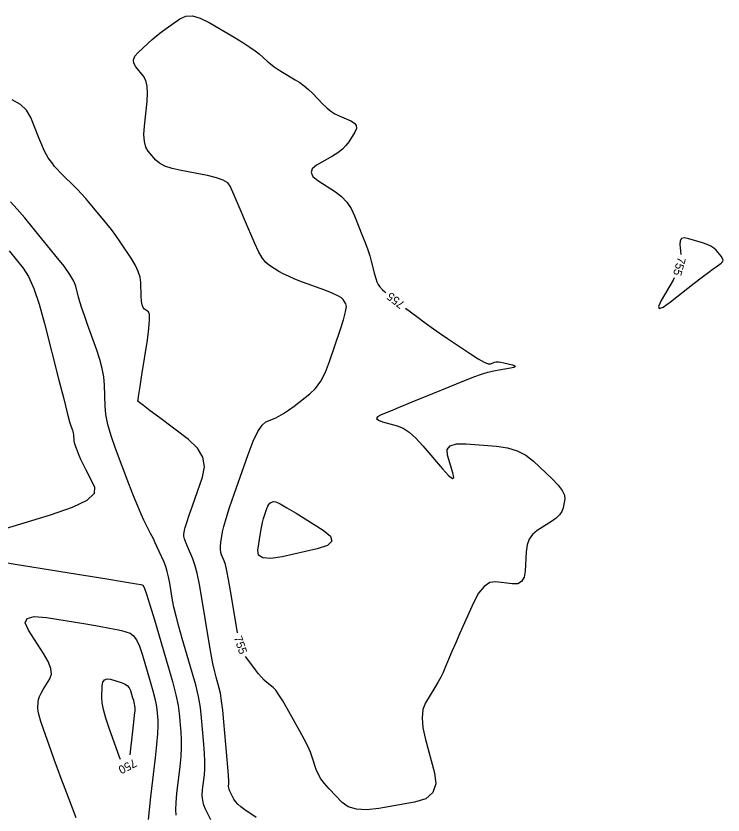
# Model space of a CAD drawing. Extents: x 2082232 to 2083549, y 592624 to 593832.
# Drawn here: x 2082562.9 to 2082622.6, y 592824.4 to 592891.8 of the extents above; entities that cross this region are included whole.
import ezdxf

# ---------------------------------------------------------------- set-up
doc = ezdxf.new("R2010")
doc.units = 0
doc.layers.add('DT_X_Contour_Major', color=7, linetype='Continuous')
doc.layers.add('DT_X_Contour_Minor', color=7, linetype='Continuous')

msp = doc.modelspace()

# ---------------------------------------------------------------- linework, layer by layer
at = {"layer": 'DT_X_Contour_Major'}
for points in [[(2082581.014, 592843.313), (2082580.849, 592844.269), (2082580.708, 592845.007), (2082580.588, 592845.527), (2082580.491, 592845.829), (2082580.263, 592846.342), (2082580.195, 592846.552), (2082580.162, 592846.798), (2082580.163, 592847.08), (2082580.2, 592847.398), (2082580.346, 592848.293), (2082580.449, 592848.744), (2082580.648, 592849.424), (2082580.945, 592850.334), (2082581.338, 592851.474), (2082582.515, 592854.819), (2082582.938, 592855.932), (2082583.325, 592856.762), (2082583.676, 592857.308), (2082583.99, 592857.571), (2082584.78, 592857.894), (2082585.102, 592858.048), (2082585.475, 592858.268), (2082585.9, 592858.553), (2082586.377, 592858.904), (2082587.716, 592859.927), (2082588.196, 592860.386), (2082588.634, 592860.997), (2082589.029, 592861.759), (2082589.382, 592862.672), (2082590.264, 592865.309), (2082590.543, 592866.19), (2082590.719, 592866.857), (2082590.791, 592867.309), (2082590.759, 592867.546), (2082590.535, 592867.894), (2082590.374, 592868.04), (2082590.059, 592868.22), (2082589.59, 592868.433), (2082588.968, 592868.679), (2082587.102, 592869.378), (2082586.452, 592869.631), (2082585.902, 592869.864), (2082585.451, 592870.079), (2082585.101, 592870.274), (2082584.298, 592870.77), (2082583.995, 592871.026), (2082583.688, 592871.424), (2082583.376, 592871.963), (2082583.059, 592872.643), (2082582.21, 592874.646), (2082581.916, 592875.338), (2082581.671, 592875.914), (2082581.474, 592876.374), (2082581.327, 592876.716), (2082580.999, 592877.475), (2082580.787, 592877.744), (2082580.397, 592877.982), (2082579.829, 592878.189), (2082579.083, 592878.365), (2082576.855, 592878.793), (2082576.095, 592878.969), (2082575.482, 592879.175), (2082575.019, 592879.411), (2082574.704, 592879.678), (2082574.063, 592880.43), (2082573.863, 592880.773), (2082573.745, 592881.24), (2082573.708, 592881.831), (2082573.753, 592882.545), (2082573.982, 592884.615), (2082574.026, 592885.331), (2082573.989, 592885.927), (2082573.87, 592886.403), (2082573.668, 592886.758), (2082573.021, 592887.546), (2082572.85, 592887.843), (2082572.82, 592888.14), (2082572.933, 592888.44), (2082573.188, 592888.74), (2082574.056, 592889.545), (2082574.396, 592889.848), (2082574.764, 592890.153), (2082575.16, 592890.462), (2082575.585, 592890.773), (2082576.753, 592891.606), (2082577.236, 592891.821), (2082577.808, 592891.84), (2082578.468, 592891.664), (2082579.217, 592891.292), (2082581.334, 592890.04), (2082582.06, 592889.6), (2082582.652, 592889.219), (2082583.109, 592888.898), (2082583.431, 592888.637), (2082584.11, 592888.019), (2082584.383, 592887.787), (2082584.691, 592887.554), (2082585.035, 592887.321), (2082585.415, 592887.087), (2082586.476, 592886.462), (2082586.865, 592886.214), (2082587.237, 592885.94), (2082587.591, 592885.639), (2082587.928, 592885.312), (2082588.802, 592884.403), (2082589.135, 592884.085), (2082589.477, 592883.812), (2082589.829, 592883.585), (2082590.191, 592883.403), (2082591.169, 592882.98), (2082591.466, 592882.802), (2082591.622, 592882.586), (2082591.638, 592882.331), (2082591.513, 592882.039), (2082590.994, 592881.207), (2082590.761, 592880.898), (2082590.453, 592880.595), (2082590.069, 592880.297), (2082589.61, 592880.006), (2082588.286, 592879.235), (2082587.92, 592878.938), (2082587.817, 592878.623), (2082587.975, 592878.291), (2082588.397, 592877.942), (2082589.87, 592876.988), (2082590.385, 592876.594), (2082590.826, 592876.128), (2082591.193, 592875.591), (2082591.486, 592874.981), (2082592.168, 592873.259), (2082592.405, 592872.643), (2082592.604, 592872.086), (2082592.766, 592871.588), (2082592.889, 592871.148), (2082593.169, 592870.056), (2082593.273, 592869.684), (2082593.376, 592869.386), (2082593.478, 592869.163), (2082593.578, 592869.015), (2082593.845, 592868.72), (2082594.004, 592868.569), (2082594.116, 592868.474)], [(2082620.153, 592869.277), (2082620.837, 592869.806), (2082621.37, 592870.215), (2082621.754, 592870.504), (2082621.989, 592870.672), (2082622.415, 592870.96), (2082622.535, 592871.078), (2082622.576, 592871.217), (2082622.537, 592871.376), (2082622.419, 592871.556), (2082621.998, 592872.063), (2082621.807, 592872.245), (2082621.55, 592872.411), (2082621.225, 592872.562), (2082620.834, 592872.697), (2082619.701, 592873.037), (2082619.335, 592873.103), (2082619.084, 592873.044), (2082618.949, 592872.862), (2082618.93, 592872.556), (2082619.02, 592871.713)], [(2082618.46, 592869.727), (2082618.364, 592869.545), (2082617.365, 592867.82), (2082617.132, 592867.327), (2082617.182, 592867.144), (2082617.516, 592867.27), (2082618.132, 592867.705), (2082620.153, 592869.277)], [(2082595.773, 592867.185), (2082596.727, 592866.46), (2082597.321, 592866.017), (2082597.953, 592865.562), (2082598.623, 592865.095), (2082599.331, 592864.617), (2082601.269, 592863.325), (2082601.92, 592862.907), (2082602.421, 592862.625), (2082602.771, 592862.476), (2082602.971, 592862.463), (2082603.303, 592862.606), (2082603.446, 592862.644), (2082603.625, 592862.651), (2082603.841, 592862.626), (2082604.093, 592862.571), (2082604.815, 592862.382), (2082605.008, 592862.312), (2082605.044, 592862.243), (2082604.923, 592862.176), (2082604.646, 592862.11), (2082603.698, 592861.937), (2082603.37, 592861.876), (2082603.094, 592861.822), (2082602.872, 592861.775), (2082602.703, 592861.735), (2082602.324, 592861.639), (2082602.077, 592861.557), (2082601.618, 592861.384), (2082600.948, 592861.118), (2082600.068, 592860.76), (2082597.439, 592859.684), (2082596.528, 592859.311), (2082595.769, 592859), (2082595.161, 592858.751), (2082594.704, 592858.563), (2082593.687, 592858.144), (2082593.411, 592857.991), (2082593.346, 592857.846), (2082593.493, 592857.709), (2082593.852, 592857.58), (2082595.089, 592857.245), (2082595.573, 592857.045), (2082596.094, 592856.695), (2082596.654, 592856.195), (2082597.252, 592855.546), (2082598.899, 592853.616), (2082599.417, 592853.052), (2082599.739, 592852.807), (2082599.863, 592852.883), (2082599.791, 592853.279), (2082599.334, 592854.76), (2082599.304, 592855.237), (2082599.557, 592855.556), (2082600.093, 592855.719), (2082600.912, 592855.724), (2082603.472, 592855.528), (2082604.386, 592855.393), (2082605.208, 592855.137), (2082605.938, 592854.758), (2082606.575, 592854.257), (2082608.152, 592852.757), (2082608.663, 592852.23), (2082609.013, 592851.772), (2082609.201, 592851.383), (2082609.228, 592851.063), (2082609.086, 592850.304), (2082608.984, 592850.019), (2082608.784, 592849.734), (2082608.486, 592849.449), (2082608.091, 592849.164), (2082606.906, 592848.402), (2082606.513, 592848.076), (2082606.225, 592847.669), (2082606.04, 592847.18), (2082605.96, 592846.61), (2082605.885, 592844.982), (2082605.795, 592844.455), (2082605.583, 592844.098), (2082605.248, 592843.91), (2082604.79, 592843.891), (2082603.405, 592844.066), (2082602.897, 592844.004), (2082602.412, 592843.687), (2082601.95, 592843.114), (2082601.512, 592842.287), (2082600.374, 592839.739), (2082599.988, 592838.872), (2082599.684, 592838.18), (2082599.462, 592837.663), (2082599.323, 592837.322), (2082599.059, 592836.645), (2082598.935, 592836.362), (2082598.763, 592836.02), (2082598.54, 592835.619), (2082598.269, 592835.158), (2082597.478, 592833.852), (2082597.255, 592833.292), (2082597.178, 592832.59), (2082597.247, 592831.748), (2082597.462, 592830.764), (2082598.231, 592827.954), (2082598.342, 592827.008), (2082598.099, 592826.277), (2082597.502, 592825.761), (2082596.551, 592825.46), (2082593.542, 592824.946), (2082592.502, 592824.832), (2082591.64, 592824.875), (2082590.955, 592825.076), (2082590.447, 592825.435), (2082589.33, 592826.601), (2082588.948, 592827.031), (2082588.64, 592827.448), (2082588.406, 592827.85), (2082588.245, 592828.239), (2082587.916, 592829.257), (2082587.759, 592829.68), (2082587.531, 592830.189), (2082587.235, 592830.782), (2082586.869, 592831.459), (2082585.802, 592833.379), (2082585.427, 592834.029), (2082585.103, 592834.541), (2082584.828, 592834.913), (2082584.604, 592835.146), (2082584.074, 592835.584), (2082583.866, 592835.773), (2082583.638, 592836.012), (2082583.39, 592836.301), (2082583.123, 592836.641), (2082582.385, 592837.613), (2082582.29, 592837.775)], [(2082581.619, 592839.753), (2082581.481, 592840.472), (2082581.014, 592843.313)], [(2082570.198, 592835.299), (2082570.253, 592835.613), (2082570.388, 592835.808), (2082570.601, 592835.885), (2082570.893, 592835.844), (2082571.776, 592835.575), (2082572.074, 592835.457), (2082572.307, 592835.307), (2082572.475, 592835.124), (2082572.576, 592834.907), (2082572.76, 592834.286), (2082572.821, 592834.07), (2082572.868, 592833.889), (2082572.899, 592833.743), (2082572.915, 592833.631), (2082572.937, 592833.379), (2082572.932, 592833.189), (2082572.899, 592832.806), (2082572.84, 592832.232), (2082572.754, 592831.465), (2082572.523, 592829.471)], [(2082571.73, 592829.06), (2082571.638, 592829.274), (2082570.772, 592831.722), (2082570.49, 592832.571), (2082570.293, 592833.285), (2082570.181, 592833.862), (2082570.155, 592834.304), (2082570.198, 592835.299)]]:
    msp.add_lwpolyline(points, dxfattribs=at)
at = {"layer": 'DT_X_Contour_Minor'}
for points in [[(2082583.168, 592824.162), (2082582.212, 592824.833), (2082581.885, 592825.077), (2082581.624, 592825.306), (2082581.428, 592825.519), (2082581.297, 592825.717), (2082581.035, 592826.223), (2082580.951, 592826.401), (2082580.893, 592826.554), (2082580.863, 592826.683), (2082580.86, 592826.788), (2082580.889, 592827.034), (2082580.886, 592827.25), (2082580.857, 592827.712), (2082580.801, 592828.42), (2082580.719, 592829.374), (2082580.464, 592832.248), (2082580.368, 592833.234), (2082580.27, 592834.037), (2082580.17, 592834.657), (2082580.069, 592835.095), (2082579.796, 592836.017), (2082579.68, 592836.479), (2082579.537, 592837.176), (2082579.367, 592838.105), (2082579.17, 592839.269), (2082578.608, 592842.683), (2082578.402, 592843.851), (2082578.206, 592844.796), (2082578.02, 592845.517), (2082577.843, 592846.014), (2082577.385, 592847.042), (2082577.238, 592847.396), (2082577.138, 592847.686), (2082577.087, 592847.913), (2082577.085, 592848.076), (2082577.142, 592848.427), (2082577.2, 592848.655), (2082577.332, 592849.075), (2082577.539, 592849.688), (2082577.819, 592850.494), (2082578.665, 592852.899), (2082578.829, 592853.774), (2082578.685, 592854.596), (2082578.234, 592855.364), (2082577.475, 592856.079), (2082575.042, 592857.913), (2082574.244, 592858.516), (2082573.673, 592858.948), (2082573.329, 592859.21), (2082573.212, 592859.302), (2082573.205, 592859.318), (2082573.224, 592859.462), (2082573.287, 592859.879), (2082573.393, 592860.571), (2082573.542, 592861.537), (2082573.999, 592864.478), (2082574.133, 592865.454), (2082574.193, 592866.177), (2082574.179, 592866.645), (2082574.09, 592866.86), (2082573.756, 592867.094), (2082573.644, 592867.227), (2082573.561, 592867.448), (2082573.505, 592867.758), (2082573.477, 592868.157), (2082573.44, 592869.34), (2082573.382, 592869.796), (2082573.236, 592870.277), (2082573.001, 592870.783), (2082572.679, 592871.313), (2082571.702, 592872.761), (2082571.334, 592873.294), (2082570.961, 592873.806), (2082570.583, 592874.297), (2082570.2, 592874.768), (2082569.174, 592875.995), (2082568.798, 592876.435), (2082568.439, 592876.838), (2082568.097, 592877.201), (2082567.772, 592877.526), (2082566.929, 592878.342), (2082566.635, 592878.634), (2082566.385, 592878.9), (2082566.178, 592879.138), (2082566.015, 592879.349), (2082565.64, 592879.876), (2082565.485, 592880.129), (2082565.3, 592880.495), (2082565.086, 592880.972), (2082564.843, 592881.562), (2082564.155, 592883.283), (2082563.808, 592883.877), (2082563.283, 592884.37), (2082562.579, 592884.76)], [(2082579.37, 592823.972), (2082578.904, 592824.873), (2082578.758, 592825.227), (2082578.67, 592825.617), (2082578.638, 592826.04), (2082578.665, 592826.497), (2082578.811, 592827.763), (2082578.85, 592828.282), (2082578.857, 592828.891), (2082578.831, 592829.589), (2082578.773, 592830.376), (2082578.577, 592832.594), (2082578.472, 592833.456), (2082578.307, 592834.381), (2082578.079, 592835.367), (2082577.791, 592836.415), (2082576.94, 592839.293), (2082576.65, 592840.305), (2082576.417, 592841.181), (2082576.242, 592841.922), (2082576.124, 592842.529), (2082575.888, 592843.965), (2082575.791, 592844.48), (2082575.679, 592844.945), (2082575.55, 592845.361), (2082575.406, 592845.727), (2082574.999, 592846.64), (2082574.84, 592846.991), (2082574.665, 592847.362), (2082574.477, 592847.752), (2082574.273, 592848.16), (2082573.712, 592849.276), (2082573.475, 592849.782), (2082573.185, 592850.463), (2082572.842, 592851.32), (2082572.446, 592852.352), (2082571.321, 592855.337), (2082570.949, 592856.399), (2082570.677, 592857.349), (2082570.505, 592858.185), (2082570.433, 592858.908), (2082570.374, 592860.684), (2082570.318, 592861.368), (2082570.194, 592862.088), (2082570.002, 592862.844), (2082569.742, 592863.636), (2082568.957, 592865.796), (2082568.689, 592866.548), (2082568.472, 592867.185), (2082568.307, 592867.706), (2082568.194, 592868.112), (2082567.959, 592869.04), (2082567.791, 592869.458), (2082567.46, 592870.013), (2082566.967, 592870.707), (2082566.312, 592871.538), (2082564.351, 592873.941), (2082563.649, 592874.786), (2082563.017, 592875.521), (2082562.452, 592876.145)], [(2082562.334, 592872.021), (2082563.531, 592870.556), (2082563.98, 592869.851), (2082564.43, 592868.836), (2082564.881, 592867.511), (2082565.332, 592865.875), (2082566.538, 592861.099), (2082566.939, 592859.515), (2082567.24, 592858.344), (2082567.441, 592857.588), (2082567.541, 592857.244), (2082567.673, 592856.881), (2082567.716, 592856.748), (2082567.749, 592856.62), (2082567.77, 592856.499), (2082567.779, 592856.384), (2082567.789, 592856.085), (2082567.801, 592855.964), (2082567.83, 592855.823), (2082567.876, 592855.663), (2082567.938, 592855.484), (2082568.128, 592854.982), (2082568.224, 592854.75), (2082568.37, 592854.429), (2082568.567, 592854.02), (2082568.814, 592853.523), (2082569.541, 592852.081), (2082569.512, 592851.527), (2082568.88, 592850.947), (2082567.646, 592850.341), (2082565.809, 592849.709), (2082560.108, 592847.988)], [(2082583.553, 592848.175), (2082583.638, 592848.668), (2082583.721, 592849.082), (2082583.801, 592849.418), (2082583.879, 592849.676), (2082584.084, 592850.257), (2082584.162, 592850.452), (2082584.243, 592850.602), (2082584.328, 592850.707), (2082584.415, 592850.766), (2082584.652, 592850.863), (2082584.837, 592850.828), (2082585.214, 592850.649), (2082585.783, 592850.328), (2082586.545, 592849.863), (2082588.832, 592848.434), (2082589.444, 592847.933), (2082589.564, 592847.504), (2082589.192, 592847.147), (2082588.328, 592846.861), (2082585.369, 592846.193), (2082584.409, 592846.041), (2082583.747, 592846.084), (2082583.385, 592846.322), (2082583.322, 592846.756), (2082583.553, 592848.175)], [(2082561.086, 592845.849), (2082568.093, 592844.718), (2082570.399, 592844.345), (2082572.063, 592844.073), (2082573.084, 592843.903), (2082573.463, 592843.834), (2082573.618, 592843.787), (2082573.722, 592843.591), (2082573.919, 592843.038), (2082574.208, 592842.127), (2082574.59, 592840.86), (2082575.73, 592837.004), (2082576.111, 592835.665), (2082576.398, 592834.542), (2082576.59, 592833.633), (2082576.689, 592832.94), (2082576.828, 592831.377), (2082576.861, 592830.757), (2082576.856, 592830.07), (2082576.814, 592829.314), (2082576.734, 592828.491), (2082576.469, 592826.207), (2082576.396, 592825.431), (2082576.376, 592824.815), (2082576.407, 592824.361)], [(2082565.228, 592831.639), (2082565.016, 592832.267), (2082564.866, 592832.772), (2082564.78, 592833.153), (2082564.757, 592833.411), (2082564.78, 592833.933), (2082564.813, 592834.146), (2082564.897, 592834.394), (2082565.032, 592834.677), (2082565.217, 592834.994), (2082565.777, 592835.887), (2082565.901, 592836.271), (2082565.853, 592836.756), (2082565.633, 592837.34), (2082565.24, 592838.024), (2082563.962, 592839.981), (2082563.698, 592840.598), (2082563.864, 592840.981), (2082564.461, 592841.131), (2082565.488, 592841.047), (2082568.8, 592840.512), (2082569.92, 592840.327), (2082570.798, 592840.17), (2082571.433, 592840.044), (2082571.825, 592839.947), (2082572.546, 592839.727), (2082572.813, 592839.55), (2082573.075, 592839.184), (2082573.332, 592838.628), (2082573.583, 592837.883), (2082574.245, 592835.645), (2082574.466, 592834.868), (2082574.633, 592834.215), (2082574.745, 592833.688), (2082574.802, 592833.285), (2082574.882, 592832.378), (2082574.891, 592831.926), (2082574.856, 592831.248), (2082574.778, 592830.347), (2082574.656, 592829.22), (2082574.274, 592825.916), (2082574.154, 592824.821), (2082574.081, 592824.014)], [(2082568.002, 592824.15), (2082567.068, 592826.59), (2082566.731, 592827.476), (2082566.421, 592828.307), (2082566.137, 592829.081), (2082565.88, 592829.799), (2082565.228, 592831.639)]]:
    msp.add_lwpolyline(points, dxfattribs=at)

# ---------------------------------------------------------------- texts
at = {"layer": 'DT_X_Contour_Major'}
for s, rotation, p in [('755', 254.25444, (2082618.776, 592871.536)), ('755', 142.10566, (2082595.778, 592867.612)), ('755', 288.73563, (2082581.286, 592839.371)), ('750', 207.38108, (2082572.867, 592829.149))]:
    msp.add_text(s, height=0.7, rotation=rotation, dxfattribs=at).set_placement(p)

doc.saveas('drawing.dxf')
